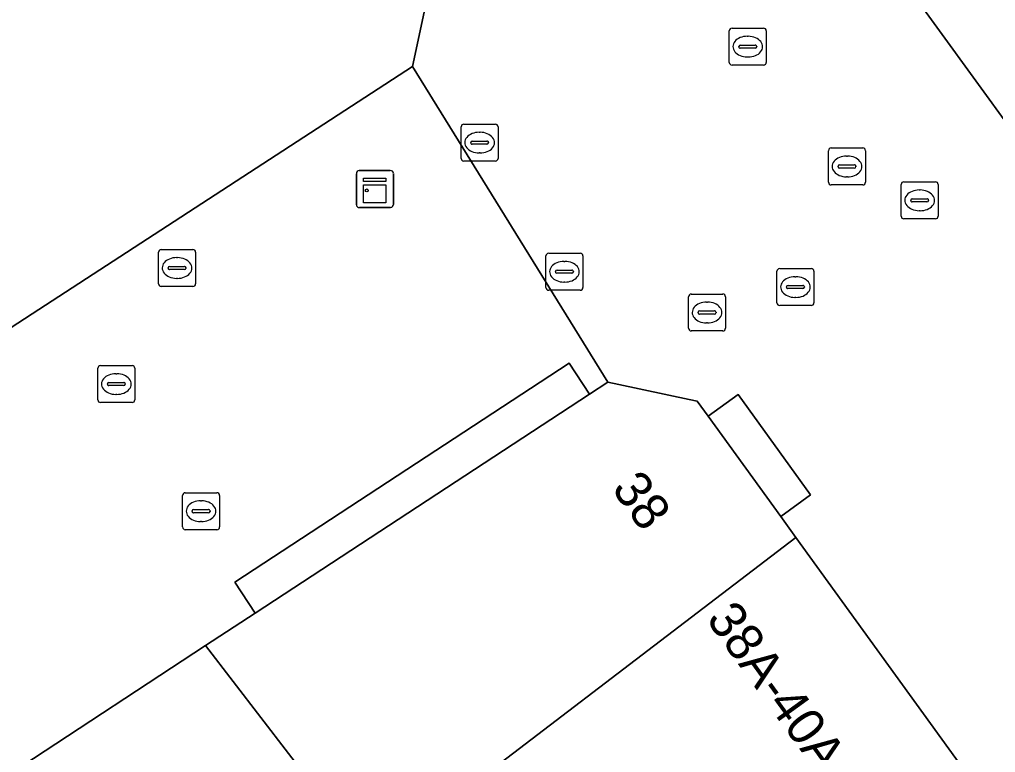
# Model space of a CAD drawing. Extents: x 161087 to 161926, y 382572 to 383873.
# Drawn here: x 161325.58 to 161351.96, y 383227.83 to 383247.64 of the extents above; entities that cross this region are included whole.
import ezdxf

# ---------------------------------------------------------------- set-up
doc = ezdxf.new("R2010")
doc.units = 0
for name, color, linetype in [('IMGEO_Brandkraan', 7, 'Continuous'), ('IMGEO_Kast', 7, 'Continuous'), ('IMGEO_Kolk', 7, 'Continuous'), ('IMGEO_Pand', 7, 'Continuous'), ('IMGEO_Pand_nummerreeks', 7, 'Continuous'), ('IMGEO_Rioolput', 7, 'Continuous'), ('IMGEO_Voetgangersgebied_open', 7, 'Continuous')]:
    doc.layers.add(name, color=color, linetype=linetype)

msp = doc.modelspace()

# ---------------------------------------------------------------- linework, layer by layer
at = {"layer": 'IMGEO_Brandkraan'}
for p, q in [((161329.336, 383240.497), (161329.336, 383241.349)), ((161329.411, 383241.423), (161330.263, 383241.423)), ((161330.337, 383241.349), (161330.337, 383240.497)), ((161329.824, 383241.203), (161329.849, 383241.203)), ((161329.595, 383240.917), (161329.595, 383240.929)), ((161330.033, 383240.88), (161329.635, 383240.88)), ((161329.638, 383240.966), (161330.036, 383240.966)), ((161330.079, 383240.929), (161330.079, 383240.917)), ((161329.847, 383240.643), (161329.822, 383240.643)), ((161330.263, 383240.423), (161329.411, 383240.423)), ((161343.662, 383239.294), (161343.662, 383240.146)), ((161343.737, 383240.22), (161344.589, 383240.22)), ((161344.15, 383240), (161344.175, 383240)), ((161344.663, 383240.146), (161344.663, 383239.294)), ((161343.921, 383239.714), (161343.921, 383239.726)), ((161343.964, 383239.763), (161344.362, 383239.763)), ((161344.405, 383239.726), (161344.405, 383239.714)), ((161344.359, 383239.677), (161343.961, 383239.677)), ((161344.173, 383239.44), (161344.148, 383239.44)), ((161344.589, 383239.22), (161343.737, 383239.22))]:
    msp.add_line(p, q, dxfattribs=at)
for points in [[(161329.336, 383240.497), (161329.336, 383241.349)], [(161329.411, 383241.423), (161330.263, 383241.423)], [(161330.337, 383241.349), (161330.337, 383240.497)], [(161330.263, 383240.423), (161329.411, 383240.423)], [(161343.662, 383239.294), (161343.662, 383240.146)], [(161343.737, 383240.22), (161344.589, 383240.22)], [(161344.663, 383240.146), (161344.663, 383239.294)], [(161344.589, 383239.22), (161343.737, 383239.22)]]:
    msp.add_lwpolyline(points, dxfattribs=at)
for centre, radius, start, end in [((161329.413, 383241.347), 0.0765, 91.552, 178.448), ((161329.413, 383241.347), 0.0765, 91.552, 178.448), ((161330.261, 383241.347), 0.0765, 1.552, 88.448), ((161330.261, 383241.347), 0.0765, 1.552, 88.448), ((161329.635, 383240.926), 0.0403, 85.8775, 175.7526), ((161329.632, 383240.916), 0.0366, 178.938, 274.7102), ((161330.036, 383240.923), 0.043, 264.8664, 352.4533), ((161330.04, 383240.928), 0.0386, 1.7309, 96.639), ((161329.413, 383240.499), 0.0765, 181.552, 268.448), ((161329.413, 383240.499), 0.0765, 181.552, 268.448), ((161330.261, 383240.499), 0.0765, 271.552, 358.448), ((161330.261, 383240.499), 0.0765, 271.552, 358.448), ((161343.739, 383240.144), 0.0765, 91.552, 178.448), ((161343.739, 383240.144), 0.0765, 91.552, 178.448), ((161344.587, 383240.144), 0.0765, 1.552, 88.448), ((161344.587, 383240.144), 0.0765, 1.552, 88.448), ((161343.961, 383239.723), 0.0403, 85.8775, 175.7526), ((161343.958, 383239.713), 0.0366, 178.938, 274.7102), ((161344.362, 383239.72), 0.043, 264.8664, 352.4533), ((161344.366, 383239.725), 0.0386, 1.7309, 96.639), ((161343.739, 383239.296), 0.0765, 181.552, 268.448), ((161343.739, 383239.296), 0.0765, 181.552, 268.448), ((161344.587, 383239.296), 0.0765, 271.552, 358.448), ((161344.587, 383239.296), 0.0765, 271.552, 358.448)]:
    msp.add_arc(centre, radius, start, end, dxfattribs=at)
for centre, major_axis, ratio, start_param, end_param in [((161329.823, 383240.923), (-0.387, 0.002), 0.722429, 4.712389, 7.853982), ((161329.848, 383240.923), (-0.39, 0.002), 0.717154, 1.570796, 4.712389), ((161344.149, 383239.72), (-0.387, 0.002), 0.722429, 4.712389, 7.853982), ((161344.174, 383239.72), (-0.39, 0.002), 0.717154, 1.570796, 4.712389)]:
    msp.add_ellipse(centre, major_axis=major_axis, ratio=ratio, start_param=start_param, end_param=end_param, dxfattribs=at)
at = {"layer": 'IMGEO_Kast'}
for p, q in [((161334.684, 383242.632), (161334.684, 383243.473)), ((161334.684, 383243.473), (161334.684, 383242.632)), ((161334.759, 383243.557), (161335.6, 383243.557)), ((161335.6, 383243.557), (161334.759, 383243.557)), ((161335.684, 383243.482), (161335.684, 383242.641)), ((161335.684, 383242.641), (161335.684, 383243.482)), ((161335.609, 383242.557), (161334.768, 383242.557)), ((161334.768, 383242.557), (161335.609, 383242.557))]:
    msp.add_line(p, q, dxfattribs=at)
for points in [[(161334.879, 383243.347), (161335.479, 383243.347), (161335.479, 383243.262), (161334.879, 383243.262), (161334.879, 383243.347)], [(161334.879, 383243.172), (161335.479, 383243.172), (161335.479, 383242.683), (161334.879, 383242.683), (161334.879, 383243.172)]]:
    msp.add_lwpolyline(points, dxfattribs=at)
msp.add_circle((161334.963, 383243.021), 0.0377, dxfattribs=at)
for centre, start, end in [((161334.762, 383243.479), 92.4484, 184.2845), ((161334.762, 383243.479), 92.4484, 184.2845), ((161335.606, 383243.479), 2.4484, 94.2845), ((161335.606, 383243.479), 2.4484, 94.2845), ((161334.762, 383242.635), 182.4484, 274.2845), ((161334.762, 383242.635), 182.4484, 274.2845), ((161335.606, 383242.635), 272.4484, 4.2845), ((161335.606, 383242.635), 272.4484, 4.2845)]:
    msp.add_arc(centre, 0.0779, start, end, dxfattribs=at)
at = {"layer": 'IMGEO_Kolk'}
for p, q in [((161337.515, 383243.886), (161337.515, 383244.738)), ((161337.59, 383244.812), (161338.442, 383244.812)), ((161338.516, 383244.738), (161338.516, 383243.886)), ((161338.003, 383244.592), (161338.028, 383244.592)), ((161337.774, 383244.306), (161337.774, 383244.318)), ((161338.212, 383244.269), (161337.814, 383244.269)), ((161337.817, 383244.355), (161338.215, 383244.355)), ((161338.258, 383244.318), (161338.258, 383244.306)), ((161338.026, 383244.032), (161338.001, 383244.032)), ((161338.442, 383243.812), (161337.59, 383243.812)), ((161349.409, 383242.326), (161349.409, 383243.178)), ((161349.484, 383243.252), (161350.336, 383243.252)), ((161350.41, 383243.178), (161350.41, 383242.326)), ((161349.897, 383243.032), (161349.922, 383243.032)), ((161349.668, 383242.746), (161349.668, 383242.758)), ((161350.106, 383242.709), (161349.708, 383242.709)), ((161349.711, 383242.795), (161350.109, 383242.795)), ((161350.152, 383242.758), (161350.152, 383242.746)), ((161349.92, 383242.472), (161349.895, 383242.472)), ((161350.336, 383242.252), (161349.484, 383242.252)), ((161339.882, 383241.322), (161340.734, 383241.322)), ((161339.807, 383240.396), (161339.807, 383241.248)), ((161340.295, 383241.102), (161340.32, 383241.102)), ((161340.808, 383241.248), (161340.808, 383240.396)), ((161340.066, 383240.816), (161340.066, 383240.828)), ((161340.504, 383240.779), (161340.106, 383240.779)), ((161340.109, 383240.865), (161340.507, 383240.865)), ((161340.55, 383240.828), (161340.55, 383240.816)), ((161346.051, 383239.982), (161346.051, 383240.834)), ((161346.126, 383240.908), (161346.978, 383240.908)), ((161347.052, 383240.834), (161347.052, 383239.982)), ((161340.318, 383240.542), (161340.293, 383240.542)), ((161346.539, 383240.688), (161346.564, 383240.688)), ((161340.734, 383240.322), (161339.882, 383240.322)), ((161346.31, 383240.402), (161346.31, 383240.414)), ((161346.748, 383240.365), (161346.35, 383240.365)), ((161346.353, 383240.451), (161346.751, 383240.451)), ((161346.794, 383240.414), (161346.794, 383240.402)), ((161346.562, 383240.128), (161346.537, 383240.128)), ((161346.978, 383239.908), (161346.126, 383239.908)), ((161327.695, 383237.36), (161327.695, 383238.212)), ((161327.77, 383238.286), (161328.622, 383238.286)), ((161328.696, 383238.212), (161328.696, 383237.36)), ((161328.183, 383238.066), (161328.208, 383238.066)), ((161327.954, 383237.78), (161327.954, 383237.792)), ((161328.392, 383237.743), (161327.994, 383237.743)), ((161327.997, 383237.829), (161328.395, 383237.829)), ((161328.438, 383237.792), (161328.438, 383237.78)), ((161328.206, 383237.506), (161328.181, 383237.506)), ((161328.622, 383237.286), (161327.77, 383237.286)), ((161329.985, 383233.922), (161329.985, 383234.774)), ((161330.06, 383234.848), (161330.912, 383234.848)), ((161330.986, 383234.774), (161330.986, 383233.922)), ((161330.473, 383234.628), (161330.498, 383234.628)), ((161330.244, 383234.342), (161330.244, 383234.354)), ((161330.682, 383234.305), (161330.284, 383234.305)), ((161330.287, 383234.391), (161330.685, 383234.391)), ((161330.728, 383234.354), (161330.728, 383234.342)), ((161330.496, 383234.068), (161330.471, 383234.068)), ((161330.912, 383233.848), (161330.06, 383233.848))]:
    msp.add_line(p, q, dxfattribs=at)
for points in [[(161337.515, 383243.886), (161337.515, 383244.738)], [(161337.59, 383244.812), (161338.442, 383244.812)], [(161338.516, 383244.738), (161338.516, 383243.886)], [(161338.442, 383243.812), (161337.59, 383243.812)], [(161349.409, 383242.326), (161349.409, 383243.178)], [(161349.484, 383243.252), (161350.336, 383243.252)], [(161350.41, 383243.178), (161350.41, 383242.326)], [(161350.336, 383242.252), (161349.484, 383242.252)], [(161339.882, 383241.322), (161340.734, 383241.322)], [(161339.807, 383240.396), (161339.807, 383241.248)], [(161340.808, 383241.248), (161340.808, 383240.396)], [(161346.051, 383239.982), (161346.051, 383240.834)], [(161346.126, 383240.908), (161346.978, 383240.908)], [(161347.052, 383240.834), (161347.052, 383239.982)], [(161340.734, 383240.322), (161339.882, 383240.322)], [(161346.978, 383239.908), (161346.126, 383239.908)], [(161327.695, 383237.36), (161327.695, 383238.212)], [(161327.77, 383238.286), (161328.622, 383238.286)], [(161328.696, 383238.212), (161328.696, 383237.36)], [(161328.622, 383237.286), (161327.77, 383237.286)], [(161329.985, 383233.922), (161329.985, 383234.774)], [(161330.06, 383234.848), (161330.912, 383234.848)], [(161330.986, 383234.774), (161330.986, 383233.922)], [(161330.912, 383233.848), (161330.06, 383233.848)]]:
    msp.add_lwpolyline(points, dxfattribs=at)
for centre, radius, start, end in [((161337.592, 383244.736), 0.0765, 91.552, 178.448), ((161337.592, 383244.736), 0.0765, 91.552, 178.448), ((161338.44, 383244.736), 0.0765, 1.552, 88.448), ((161338.44, 383244.736), 0.0765, 1.552, 88.448), ((161337.814, 383244.315), 0.0403, 85.8775, 175.7526), ((161337.811, 383244.305), 0.0366, 178.938, 274.7102), ((161338.215, 383244.312), 0.043, 264.8664, 352.4533), ((161338.219, 383244.317), 0.0386, 1.7309, 96.639), ((161337.592, 383243.888), 0.0765, 181.552, 268.448), ((161337.592, 383243.888), 0.0765, 181.552, 268.448), ((161338.44, 383243.888), 0.0765, 271.552, 358.448), ((161338.44, 383243.888), 0.0765, 271.552, 358.448), ((161349.486, 383243.176), 0.0765, 91.552, 178.448), ((161349.486, 383243.176), 0.0765, 91.552, 178.448), ((161350.334, 383243.176), 0.0765, 1.552, 88.448), ((161350.334, 383243.176), 0.0765, 1.552, 88.448), ((161349.708, 383242.755), 0.0403, 85.8775, 175.7526), ((161349.705, 383242.745), 0.0366, 178.938, 274.7102), ((161350.109, 383242.752), 0.043, 264.8664, 352.4533), ((161350.113, 383242.757), 0.0386, 1.7309, 96.639), ((161349.486, 383242.328), 0.0765, 181.552, 268.448), ((161349.486, 383242.328), 0.0765, 181.552, 268.448), ((161350.334, 383242.328), 0.0765, 271.552, 358.448), ((161350.334, 383242.328), 0.0765, 271.552, 358.448), ((161339.884, 383241.246), 0.0765, 91.552, 178.448), ((161339.884, 383241.246), 0.0765, 91.552, 178.448), ((161340.732, 383241.246), 0.0765, 1.552, 88.448), ((161340.732, 383241.246), 0.0765, 1.552, 88.448), ((161340.106, 383240.825), 0.0403, 85.8775, 175.7526), ((161340.103, 383240.815), 0.0366, 178.938, 274.7102), ((161340.507, 383240.822), 0.043, 264.8664, 352.4533), ((161340.511, 383240.827), 0.0386, 1.7309, 96.639), ((161346.128, 383240.832), 0.0765, 91.552, 178.448), ((161346.128, 383240.832), 0.0765, 91.552, 178.448), ((161346.976, 383240.832), 0.0765, 1.552, 88.448), ((161346.976, 383240.832), 0.0765, 1.552, 88.448), ((161339.884, 383240.398), 0.0765, 181.552, 268.448), ((161339.884, 383240.398), 0.0765, 181.552, 268.448), ((161340.732, 383240.398), 0.0765, 271.552, 358.448), ((161340.732, 383240.398), 0.0765, 271.552, 358.448), ((161346.35, 383240.411), 0.0403, 85.8775, 175.7526), ((161346.347, 383240.401), 0.0366, 178.938, 274.7102), ((161346.751, 383240.408), 0.043, 264.8664, 352.4533), ((161346.755, 383240.413), 0.0386, 1.7309, 96.639), ((161346.128, 383239.984), 0.0765, 181.552, 268.448), ((161346.128, 383239.984), 0.0765, 181.552, 268.448), ((161346.976, 383239.984), 0.0765, 271.552, 358.448), ((161346.976, 383239.984), 0.0765, 271.552, 358.448), ((161327.772, 383238.21), 0.0765, 91.552, 178.448), ((161327.772, 383238.21), 0.0765, 91.552, 178.448), ((161328.62, 383238.21), 0.0765, 1.552, 88.448), ((161328.62, 383238.21), 0.0765, 1.552, 88.448), ((161327.994, 383237.789), 0.0403, 85.8775, 175.7526), ((161327.991, 383237.779), 0.0366, 178.938, 274.7102), ((161328.395, 383237.786), 0.043, 264.8664, 352.4533), ((161328.399, 383237.791), 0.0386, 1.7309, 96.639), ((161327.772, 383237.362), 0.0765, 181.552, 268.448), ((161327.772, 383237.362), 0.0765, 181.552, 268.448), ((161328.62, 383237.362), 0.0765, 271.552, 358.448), ((161328.62, 383237.362), 0.0765, 271.552, 358.448), ((161330.062, 383234.772), 0.0765, 91.552, 178.448), ((161330.062, 383234.772), 0.0765, 91.552, 178.448), ((161330.91, 383234.772), 0.0765, 1.552, 88.448), ((161330.91, 383234.772), 0.0765, 1.552, 88.448), ((161330.284, 383234.351), 0.0403, 85.8775, 175.7526), ((161330.281, 383234.341), 0.0366, 178.938, 274.7102), ((161330.685, 383234.348), 0.043, 264.8664, 352.4533), ((161330.689, 383234.353), 0.0386, 1.7309, 96.639), ((161330.062, 383233.924), 0.0765, 181.552, 268.448), ((161330.062, 383233.924), 0.0765, 181.552, 268.448), ((161330.91, 383233.924), 0.0765, 271.552, 358.448), ((161330.91, 383233.924), 0.0765, 271.552, 358.448)]:
    msp.add_arc(centre, radius, start, end, dxfattribs=at)
for centre, major_axis, ratio, start_param, end_param in [((161338.002, 383244.312), (-0.387, 0.002), 0.722429, 4.712389, 7.853982), ((161338.027, 383244.312), (-0.39, 0.002), 0.717154, 1.570796, 4.712389), ((161349.896, 383242.752), (-0.387, 0.002), 0.722429, 4.712389, 7.853982), ((161349.921, 383242.752), (-0.39, 0.002), 0.717154, 1.570796, 4.712389), ((161340.294, 383240.822), (-0.387, 0.002), 0.722429, 4.712389, 7.853982), ((161340.319, 383240.822), (-0.39, 0.002), 0.717154, 1.570796, 4.712389), ((161346.538, 383240.408), (-0.387, 0.002), 0.722429, 4.712389, 7.853982), ((161346.563, 383240.408), (-0.39, 0.002), 0.717154, 1.570796, 4.712389), ((161328.182, 383237.786), (-0.387, 0.002), 0.722429, 4.712389, 7.853982), ((161328.207, 383237.786), (-0.39, 0.002), 0.717154, 1.570796, 4.712389), ((161330.472, 383234.348), (-0.387, 0.002), 0.722429, 4.712389, 7.853982), ((161330.497, 383234.348), (-0.39, 0.002), 0.717154, 1.570796, 4.712389)]:
    msp.add_ellipse(centre, major_axis=major_axis, ratio=ratio, start_param=start_param, end_param=end_param, dxfattribs=at)
at = {"layer": 'IMGEO_Pand'}
for points in [[(161353.391, 383243.283), (161363.742, 383250), (161374.558, 383257.019), (161370.896, 383263.037), (161362.447, 383257.474), (161351.387, 383250), (161349.46, 383248.698)], [(161319.646, 383235.614), (161336.202, 383246.369), (161336.571, 383248.091), (161335.341, 383250), (161332.783, 383253.969), (161326.69, 383250), (161318.813, 383244.869), (161317.992, 383246.135), (161317.511, 383245.862), (161315.781, 383248.619), (161314.914, 383250), (161313.523, 383252.217), (161310.112, 383250.225), (161310.253, 383250), (161312.123, 383247.006)], [(161330.609, 383230.714), (161335.093, 383224.881), (161346.565, 383233.64), (161346.154, 383234.206), (161344.189, 383236.92), (161343.896, 383237.325), (161343.683, 383237.37), (161341.776, 383237.777), (161341.482, 383237.84), (161340.981, 383237.512), (161331.948, 383231.591)], [(161346.565, 383233.64), (161335.093, 383224.881), (161330.484, 383221.338), (161333.753, 383217.211), (161333.854, 383217.288), (161334.438, 383216.529), (161337.469, 383218.859), (161338.721, 383217.23), (161351.393, 383226.971), (161351.08, 383227.403)], [(161330.609, 383230.714), (161325.64, 383227.457), (161330.484, 383221.338), (161335.093, 383224.881)]]:
    msp.add_lwpolyline(points, close=True, dxfattribs=at)
at = {"layer": 'IMGEO_Rioolput'}
for p, q in [((161344.838, 383247.407), (161345.69, 383247.407)), ((161344.763, 383246.481), (161344.763, 383247.333)), ((161345.251, 383247.187), (161345.276, 383247.187)), ((161345.764, 383247.333), (161345.764, 383246.481)), ((161345.022, 383246.901), (161345.022, 383246.913)), ((161345.46, 383246.864), (161345.062, 383246.864)), ((161345.065, 383246.95), (161345.463, 383246.95)), ((161345.506, 383246.913), (161345.506, 383246.901)), ((161345.274, 383246.627), (161345.249, 383246.627)), ((161345.69, 383246.407), (161344.838, 383246.407)), ((161347.445, 383243.242), (161347.445, 383244.094)), ((161347.52, 383244.168), (161348.372, 383244.168)), ((161347.933, 383243.948), (161347.958, 383243.948)), ((161348.446, 383244.094), (161348.446, 383243.242)), ((161347.704, 383243.662), (161347.704, 383243.674)), ((161347.747, 383243.711), (161348.145, 383243.711)), ((161348.188, 383243.674), (161348.188, 383243.662)), ((161348.142, 383243.625), (161347.744, 383243.625)), ((161348.372, 383243.168), (161347.52, 383243.168)), ((161347.956, 383243.388), (161347.931, 383243.388))]:
    msp.add_line(p, q, dxfattribs=at)
for points in [[(161344.838, 383247.407), (161345.69, 383247.407)], [(161344.763, 383246.481), (161344.763, 383247.333)], [(161345.764, 383247.333), (161345.764, 383246.481)], [(161345.69, 383246.407), (161344.838, 383246.407)], [(161347.445, 383243.242), (161347.445, 383244.094)], [(161347.52, 383244.168), (161348.372, 383244.168)], [(161348.446, 383244.094), (161348.446, 383243.242)], [(161348.372, 383243.168), (161347.52, 383243.168)]]:
    msp.add_lwpolyline(points, dxfattribs=at)
for centre, radius, start, end in [((161344.84, 383247.331), 0.0765, 91.552, 178.448), ((161344.84, 383247.331), 0.0765, 91.552, 178.448), ((161345.688, 383247.331), 0.0765, 1.552, 88.448), ((161345.688, 383247.331), 0.0765, 1.552, 88.448), ((161345.062, 383246.91), 0.0403, 85.8775, 175.7526), ((161345.059, 383246.9), 0.0366, 178.938, 274.7102), ((161345.463, 383246.907), 0.043, 264.8664, 352.4533), ((161345.467, 383246.912), 0.0386, 1.7309, 96.639), ((161344.84, 383246.483), 0.0765, 181.552, 268.448), ((161344.84, 383246.483), 0.0765, 181.552, 268.448), ((161345.688, 383246.483), 0.0765, 271.552, 358.448), ((161345.688, 383246.483), 0.0765, 271.552, 358.448), ((161347.522, 383244.092), 0.0765, 91.552, 178.448), ((161347.522, 383244.092), 0.0765, 91.552, 178.448), ((161348.37, 383244.092), 0.0765, 1.552, 88.448), ((161348.37, 383244.092), 0.0765, 1.552, 88.448), ((161347.744, 383243.671), 0.0403, 85.8775, 175.7526), ((161347.741, 383243.661), 0.0366, 178.938, 274.7102), ((161348.145, 383243.668), 0.043, 264.8664, 352.4533), ((161348.149, 383243.673), 0.0386, 1.7309, 96.639), ((161347.522, 383243.244), 0.0765, 181.552, 268.448), ((161347.522, 383243.244), 0.0765, 181.552, 268.448), ((161348.37, 383243.244), 0.0765, 271.552, 358.448), ((161348.37, 383243.244), 0.0765, 271.552, 358.448)]:
    msp.add_arc(centre, radius, start, end, dxfattribs=at)
for centre, major_axis, ratio, start_param, end_param in [((161345.25, 383246.907), (-0.387, 0.002), 0.722429, 4.712389, 7.853982), ((161345.275, 383246.907), (-0.39, 0.002), 0.717154, 1.570796, 4.712389), ((161347.932, 383243.668), (-0.387, 0.002), 0.722429, 4.712389, 7.853982), ((161347.957, 383243.668), (-0.39, 0.002), 0.717154, 1.570796, 4.712389)]:
    msp.add_ellipse(centre, major_axis=major_axis, ratio=ratio, start_param=start_param, end_param=end_param, dxfattribs=at)
at = {"layer": 'IMGEO_Voetgangersgebied_open'}
for points in [[(161406.192, 383179.115), (161402.415, 383183.112), (161393.427, 383192.624), (161389.746, 383196.821), (161386.186, 383200.88), (161381.245, 383206.275), (161362.835, 383230.58), (161357.629, 383237.454), (161357.515, 383237.604), (161353.391, 383243.283), (161349.46, 383248.698), (161348.514, 383250), (161343.725, 383257.307), (161337.154, 383267.116), (161336.888, 383267.516), (161333.491, 383272.709), (161333.414, 383272.831), (161329.587, 383278.877), (161324.449, 383285.791), (161320.721, 383291.696), (161319.633, 383293.42), (161315.633, 383299.757), (161315.219, 383300.537), (161310.218, 383309.96)], [(161323.482, 383268.632), (161323.689, 383268.299), (161327.728, 383261.814), (161330.29, 383257.838), (161332.783, 383253.969), (161335.341, 383250), (161336.571, 383248.091), (161336.202, 383246.369), (161341.482, 383237.84), (161341.776, 383237.777), (161343.683, 383237.37), (161343.896, 383237.325), (161344.189, 383236.92), (161345, 383237.506), (161346.963, 383234.791), (161346.154, 383234.206), (161346.565, 383233.64), (161351.08, 383227.403)], [(161303.92, 383210.151), (161311.795, 383216.512), (161316.379, 383220.214), (161320.911, 383223.874), (161325.53, 383227.605), (161325.64, 383227.457), (161330.609, 383230.714), (161331.948, 383231.591), (161331.4, 383232.428), (161340.433, 383238.349), (161340.981, 383237.512), (161341.482, 383237.84), (161336.202, 383246.369), (161319.646, 383235.614), (161315.113, 383231.891), (161310.467, 383228.075), (161305.708, 383224.167), (161296.347, 383216.479), (161287.067, 383208.859), (161282.431, 383205.051), (161282.144, 383205.398), (161281.384, 383204.763), (161281.251, 383204.931), (161279.695, 383203.618)]]:
    msp.add_lwpolyline(points, dxfattribs=at)
for points in [[(161340.981, 383237.512), (161340.433, 383238.349), (161331.4, 383232.428), (161331.948, 383231.591)], [(161346.154, 383234.206), (161346.963, 383234.791), (161345, 383237.506), (161344.189, 383236.92)]]:
    msp.add_lwpolyline(points, close=True, dxfattribs=at)

# ---------------------------------------------------------------- texts
at = {"layer": 'IMGEO_Pand_nummerreeks'}
for s, rotation, p in [('38', 305.9151, (161341.562, 383234.955)), ('38A-40A', 305.9012, (161344.118, 383231.427))]:
    msp.add_text(s, height=1, rotation=rotation, dxfattribs=at).set_placement(p)

doc.saveas('drawing.dxf')
